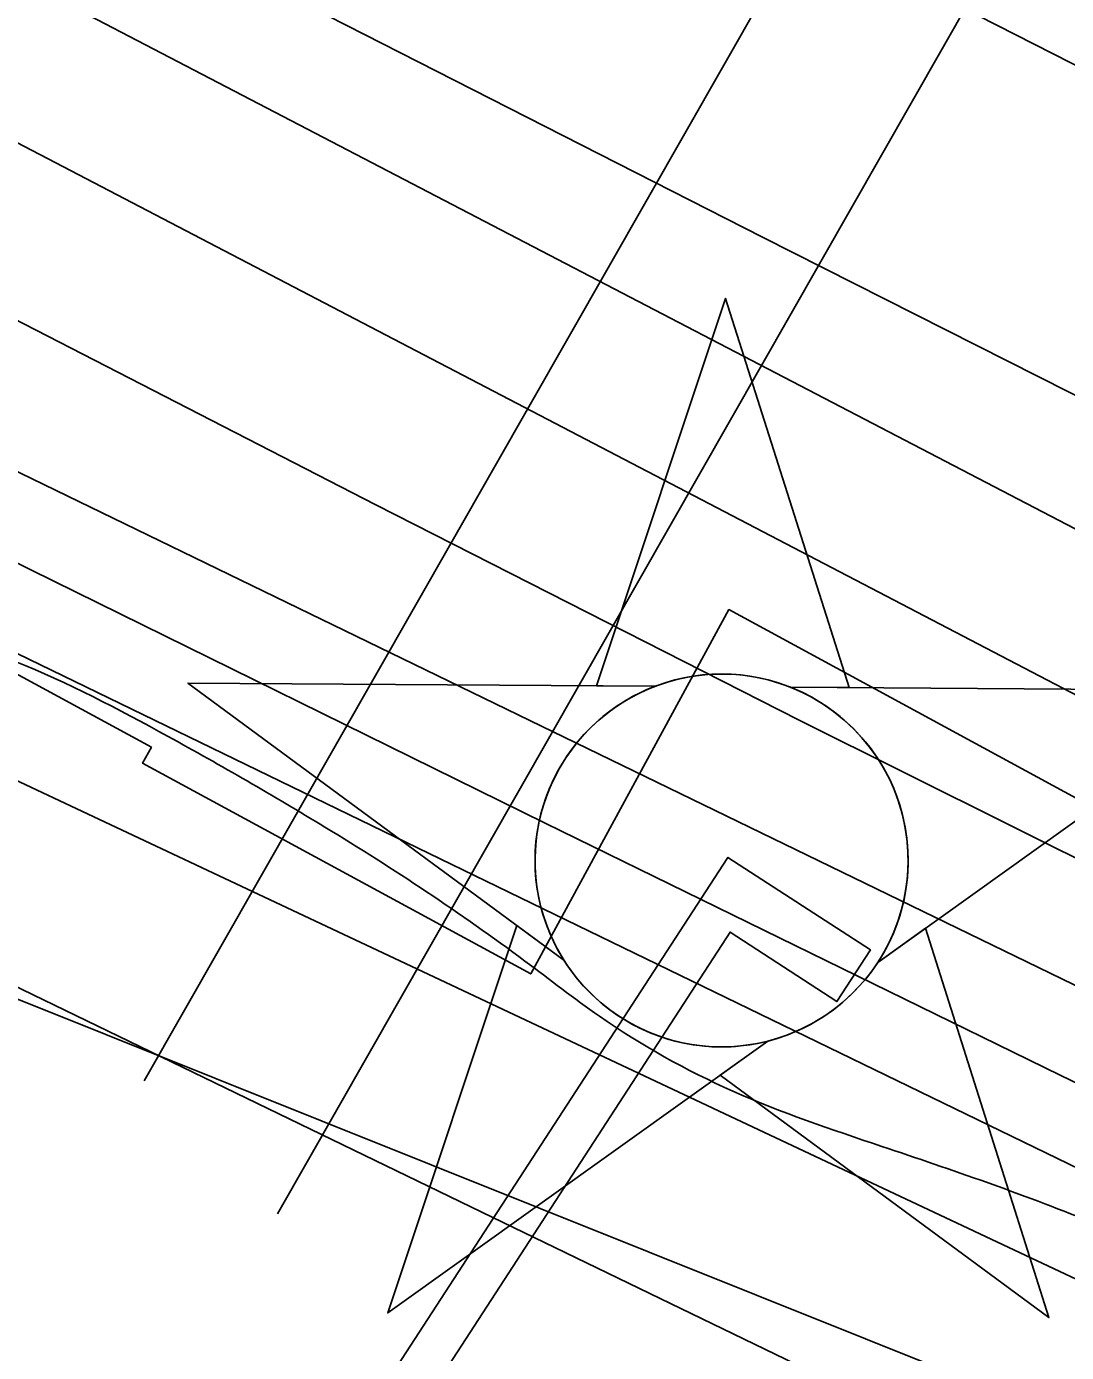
# Model space of a CAD drawing. Extents: x 3823584 to 3861785, y 301729 to 327625.
# Drawn here: x 3842655.3 to 3842825.5, y 321084 to 321301.2 of the extents above; entities that cross this region are included whole.
import ezdxf

# ---------------------------------------------------------------- set-up
doc = ezdxf.new("R2010")
doc.units = 0
for name, color, linetype in [('V-CHAN-DOCK', 7, 'Continuous'), ('V-CHAN-NAID', 7, 'Continuous'), ('V-RIVR-EDGE', 7, 'Continuous'), ('V-RRAP-FSHR', 7, 'Continuous'), ('V-RRAP-RVMT', 7, 'Continuous'), ('V-TOPO-DPTH', 7, 'Continuous'), ('V-TOPO-MAJR', 7, 'Continuous'), ('V-TOPO-MINR', 7, 'Continuous'), ('V-TOPO-WATR', 7, 'Continuous'), ('V-UTIL-LINE', 7, 'Continuous')]:
    doc.layers.add(name, color=color, linetype=linetype)

msp = doc.modelspace()

# ---------------------------------------------------------------- linework, layer by layer
at = {"layer": 'V-CHAN-DOCK'}
msp.add_lwpolyline([(3842658.36, 320993.09), (3842770.1, 321165.06), (3842793.45, 321149.89), (3842787.95, 321141.43), (3842770.46, 321152.81), (3842664.96, 320990.39), (3842658.36, 320993.09)], dxfattribs=at)
at = {"layer": 'V-CHAN-NAID'}
for points in [[(3842758.19, 321193.08), (3842748.6, 321193.15), (3842769.73, 321256.63), (3842789.95, 321192.86), (3842780.36, 321192.92), (3842778.79, 321193.5), (3842776.69, 321194.12), (3842774.65, 321194.57), (3842772.62, 321194.88), (3842771.45, 321194.99), (3842769.92, 321195.08), (3842768.19, 321195.07), (3842766.82, 321195), (3842764.92, 321194.8), (3842763.55, 321194.58), (3842761.77, 321194.2), (3842760.24, 321193.78), (3842759.21, 321193.45)], [(3842758.19, 321193.08), (3842681.7, 321193.62), (3842743.26, 321148.22), (3842742.15, 321150.13), (3842741.34, 321151.76), (3842740.51, 321153.73), (3842739.82, 321155.78), (3842739.45, 321157.11), (3842739.09, 321158.73), (3842738.85, 321160.18), (3842738.66, 321161.78), (3842738.55, 321163.51), (3842738.54, 321165.09), (3842738.65, 321167.17), (3842738.83, 321168.78), (3842739.22, 321170.99), (3842739.7, 321172.91), (3842740.31, 321174.8), (3842740.96, 321176.48), (3842741.69, 321178.06), (3842742.5, 321179.6), (3842743.56, 321181.34), (3842744.59, 321182.81), (3842745.59, 321184.08), (3842746.6, 321185.22), (3842747.9, 321186.56), (3842748.96, 321187.52), (3842750.67, 321188.92), (3842751.88, 321189.79), (3842753.57, 321190.86), (3842755.3, 321191.8), (3842756.75, 321192.49)], [(3842780.36, 321192.92), (3842856.86, 321192.38), (3842794.65, 321147.86), (3842795.56, 321149.35), (3842796.54, 321151.2), (3842797.26, 321152.78), (3842798, 321154.73), (3842798.54, 321156.52), (3842798.94, 321158.16), (3842799.3, 321160.17), (3842799.49, 321161.74), (3842799.61, 321163.95), (3842799.58, 321166.01), (3842799.39, 321168.23), (3842799.13, 321169.99), (3842798.64, 321172.22), (3842798, 321174.36), (3842797.25, 321176.34), (3842796.6, 321177.79), (3842795.59, 321179.7), (3842794.53, 321181.42), (3842793.31, 321183.12), (3842792.05, 321184.66), (3842790.78, 321186.03), (3842789.15, 321187.56), (3842787.41, 321188.97), (3842785.72, 321190.15), (3842783.84, 321191.28), (3842782.36, 321192.04)], [(3842776.62, 321134.95), (3842714.42, 321090.43), (3842735.54, 321153.91), (3842743.26, 321148.22), (3842743.9, 321147.26), (3842745.28, 321145.4), (3842746.49, 321143.98), (3842747.96, 321142.48), (3842749.35, 321141.23), (3842750.8, 321140.08), (3842752.21, 321139.09), (3842753.88, 321138.05), (3842755.6, 321137.14), (3842757.39, 321136.33), (3842758.83, 321135.77), (3842760.46, 321135.24), (3842762.69, 321134.68), (3842764.22, 321134.39), (3842766.25, 321134.14), (3842767.78, 321134.03), (3842769.64, 321134.01), (3842771.33, 321134.09), (3842773.04, 321134.27), (3842774.94, 321134.58)], [(3842794.65, 321147.86), (3842802.45, 321153.44), (3842822.67, 321089.66), (3842768.83, 321129.37), (3842776.62, 321134.95), (3842778.29, 321135.43), (3842779.9, 321135.99), (3842782.06, 321136.9), (3842783.79, 321137.79), (3842785.66, 321138.9), (3842787.4, 321140.11), (3842788.95, 321141.36), (3842790.24, 321142.53), (3842791.62, 321143.95), (3842792.83, 321145.35), (3842793.94, 321146.82)]]:
    msp.add_lwpolyline(points, close=True, dxfattribs=at)
msp.add_circle((3842769.07, 321164.55), 30.54, dxfattribs=at)
at = {"layer": 'V-RIVR-EDGE'}
msp.add_spline([(3842470.97, 321249.66), (3842493.45, 321239.97), (3842504.35, 321230.3), (3842515.91, 321225.12), (3842526.2, 321223.81), (3842533.91, 321223.15), (3842546.77, 321226.33), (3842553.85, 321228.24), (3842558.35, 321228.23), (3842569.92, 321226.92), (3842589.83, 321221.73), (3842619.37, 321208.8), (3842653.42, 321197.14), (3842678.46, 321184.86), (3842704.14, 321170.01), (3842736.87, 321148.08), (3842749.06, 321139.05), (3842770.89, 321126.78), (3842795.3, 321117.72), (3842829.34, 321105.42), (3842841.54, 321100.24)], degree=3, dxfattribs=at)
at = {"layer": 'V-RRAP-FSHR'}
msp.add_lwpolyline([(3842017.76, 321437.98), (3842374.25, 321253.84), (3842835.08, 321069.22), (3843015.43, 320965.69), (3843571.15, 320673.74), (3844061.81, 320421.24), (3844693.43, 320129.28), (3845010.09, 320004.46), (3845413.31, 319793.98), (3846401.32, 319402.75), (3847271.72, 319069.13), (3848230.54, 318729.46), (3848945.87, 318453.46), (3849985.56, 318151.96), (3851282.51, 317815.65), (3852166.28, 317615.91), (3853017.63, 317419.5), (3853178.38, 317396.4), (3853479.75, 317356.76), (3853702.08, 317301.35), (3854318.05, 317115.33), (3854658.22, 317038.82)], dxfattribs=at)
msp.add_spline([(3843218.32, 320743.61), (3843106.42, 320795.17), (3842979.9, 320856.16), (3842865.52, 320911.86), (3842752.78, 320963.39), (3842688.79, 320995.14), (3842663.07, 321011.7), (3842648.97, 321029.52), (3842627.45, 321050.73), (3842595.63, 321057.08), (3842563.47, 321061.72), (3842523.07, 321088.77), (3842498.17, 321119.27), (3842473.42, 321148.07), (3842441.49, 321171.38), (3842406.52, 321187.91)], degree=3, dxfattribs=at)
at = {"layer": 'V-RRAP-RVMT'}
msp.add_lwpolyline([(3843248.96, 320863.19), (3843125.88, 320930.05), (3843127.99, 320933.97), (3843015.12, 320995.22), (3843016.59, 320997.93), (3842903.2, 321059.52), (3842930.05, 321108.95), (3842928.35, 321110.05), (3842933.66, 321118.24), (3842830.12, 321174.3), (3842829.62, 321173.41), (3842770.27, 321205.65), (3842737.84, 321145.96), (3842674.29, 321180.48), (3842675.72, 321183.1), (3842573.12, 321238.81), (3842563.41, 321221.01)], dxfattribs=at)
at = {"layer": 'V-TOPO-DPTH'}
for points in [[(3843339.85, 320894.9), (3842519.81, 321293.28), (3842515.39, 321295.45), (3842510.97, 321297.64), (3842506.58, 321299.86), (3842502.19, 321302.11), (3842497.82, 321304.38), (3842493.46, 321306.67), (3842489.11, 321308.99), (3842484.77, 321311.32), (3842482.09, 321312.77), (3842476.41, 321315.84), (3842470.74, 321318.91), (3842465.07, 321321.99), (3842459.4, 321325.07), (3841558.98, 321814.8)], [(3843339.85, 320894.9), (3842519.81, 321293.28), (3842515.39, 321295.45), (3842510.97, 321297.64), (3842506.58, 321299.86), (3842502.19, 321302.11), (3842497.82, 321304.38), (3842493.46, 321306.67), (3842489.11, 321308.99), (3842484.77, 321311.32), (3842482.09, 321312.77), (3842476.41, 321315.84), (3842470.74, 321318.91), (3842465.07, 321321.99), (3842459.4, 321325.07), (3841558.98, 321814.8)], [(3841815.9, 321739.4), (3842477.2, 321375.45), (3842497.29, 321364.48), (3842517.43, 321353.59), (3842537.64, 321342.84), (3842557.9, 321332.18), (3842856.45, 321176.34), (3842948.21, 321128.9), (3843040.21, 321081.94), (3843132.57, 321035.7), (3843225.18, 320989.94), (3843386.33, 320911.09), (3843398.56, 320905.15), (3843410.81, 320899.26), (3843423.1, 320893.44), (3843435.42, 320887.67), (3843571.97, 320824.16), (3843652.6, 320786.71), (3843733.24, 320749.3), (3843813.92, 320711.96), (3843894.62, 320674.66), (3844252.48, 320509.46), (3844274.87, 320499.08), (3844297.23, 320488.63)], [(3844297.23, 320488.63), (3844274.87, 320499.08), (3844252.48, 320509.46), (3843894.62, 320674.66), (3843813.92, 320711.96), (3843733.24, 320749.3), (3843652.6, 320786.71), (3843571.97, 320824.16), (3843435.42, 320887.67), (3843423.1, 320893.44), (3843410.81, 320899.26), (3843398.56, 320905.15), (3843386.33, 320911.09), (3843225.18, 320989.94), (3843132.57, 321035.7), (3843040.21, 321081.94), (3842948.21, 321128.9), (3842856.45, 321176.34), (3842557.9, 321332.18), (3842537.64, 321342.84), (3842517.43, 321353.59), (3842497.29, 321364.48), (3842477.2, 321375.45), (3841815.9, 321739.4)], [(3841742.74, 321669.23), (3842458.34, 321294.18), (3842469.7, 321288.29), (3842481.1, 321282.47), (3842492.55, 321276.76), (3842504.03, 321271.11), (3842968.09, 321045.77), (3843037.48, 321012.25), (3843106.96, 320978.9), (3843176.56, 320945.83), (3843246.25, 320912.93), (3843371.86, 320853.94)], [(3841742.74, 321669.23), (3842458.34, 321294.18), (3842469.7, 321288.29), (3842481.1, 321282.47), (3842492.55, 321276.76), (3842504.03, 321271.11), (3842968.09, 321045.77), (3843037.48, 321012.25), (3843106.96, 320978.9), (3843176.56, 320945.83), (3843246.25, 320912.93), (3843371.86, 320853.94)], [(3842312.22, 321435.29), (3842442.13, 321364.48), (3842473.8, 321347.34), (3842505.55, 321330.32), (3842537.39, 321313.5), (3842569.3, 321296.8), (3842643.34, 321258.34), (3842712.46, 321222.78), (3842781.75, 321187.56), (3842851.32, 321152.88), (3842921.05, 321118.55), (3843363.1, 320903.02), (3843383.17, 320893.3), (3843403.27, 320883.66), (3843423.43, 320874.12), (3843443.62, 320864.66), (3843756.81, 320718.86), (3843845.56, 320677.59), (3843934.33, 320636.37), (3844023.13, 320595.23), (3844111.96, 320554.14), (3844261.55, 320485.02), (3844275.59, 320478.5), (3844289.62, 320471.94)], [(3844289.62, 320471.94), (3844275.59, 320478.5), (3844261.55, 320485.02), (3844111.96, 320554.14), (3844023.13, 320595.23), (3843934.33, 320636.37), (3843845.56, 320677.59), (3843756.81, 320718.86), (3843443.62, 320864.66), (3843423.43, 320874.12), (3843403.27, 320883.66), (3843383.17, 320893.3), (3843363.1, 320903.02), (3842921.05, 321118.55), (3842851.32, 321152.88), (3842781.75, 321187.56), (3842712.46, 321222.78), (3842643.34, 321258.34), (3842569.3, 321296.8), (3842537.39, 321313.5), (3842505.55, 321330.32), (3842473.8, 321347.34), (3842442.13, 321364.48), (3842312.22, 321435.29)], [(3843330.4, 320816.62), (3843004.54, 320974.06), (3842913.52, 321018.05), (3842822.5, 321062.06), (3842731.51, 321106.11), (3842640.52, 321150.17), (3842526.02, 321205.64), (3842492.33, 321222.06), (3842458.68, 321238.59), (3842425.12, 321255.28), (3842391.61, 321272.07), (3842341.4, 321297.38)]]:
    msp.add_lwpolyline(points, dxfattribs=at)
at = {"layer": 'V-TOPO-MAJR'}
msp.add_lwpolyline([(3842060.11, 321632.8), (3842508.85, 321385.18), (3842518.5, 321379.89), (3842528.19, 321374.66), (3842537.91, 321369.49), (3842547.65, 321364.37), (3843222.59, 321012.83), (3843255.01, 320996.09), (3843287.51, 320979.51), (3843320.12, 320963.16), (3843352.82, 320946.97), (3843409.53, 320919.13), (3843413.94, 320916.98), (3843418.35, 320914.86), (3843422.78, 320912.76), (3843427.21, 320910.68), (3843476.14, 320887.94), (3843505.06, 320874.53), (3843533.99, 320861.15), (3843562.94, 320847.81), (3843591.9, 320834.49), (3844242.57, 320535.89), (3844274.07, 320521.39), (3844305.54, 320506.83)], dxfattribs=at)
at = {"layer": 'V-TOPO-MINR'}
for points in [[(3841558.98, 321814.8), (3842459.4, 321325.07), (3842465.07, 321321.99), (3842470.74, 321318.91), (3842476.41, 321315.84), (3842482.09, 321312.77), (3842484.77, 321311.32), (3842489.11, 321308.99), (3842493.46, 321306.67), (3842497.82, 321304.38), (3842502.19, 321302.11), (3842506.58, 321299.86), (3842510.97, 321297.64), (3842515.39, 321295.45), (3842519.81, 321293.28), (3843339.85, 320894.9)], [(3841947.48, 321775.4), (3842508.83, 321460.58), (3842533.48, 321446.93), (3842558.23, 321433.45), (3842583.12, 321420.25), (3842608.12, 321407.23), (3842789.82, 321313.81), (3842899.36, 321257.98), (3843009.17, 321202.67), (3843119.37, 321148.15), (3843229.83, 321094.15), (3843423.61, 321000.27), (3843437.38, 320993.61), (3843451.15, 320986.97), (3843464.94, 320980.34), (3843478.73, 320973.73), (3843661.02, 320886.53), (3843765.98, 320836.35), (3843870.95, 320786.2), (3843975.94, 320736.11), (3844080.95, 320686.05), (3844273.4, 320594.35), (3844303.01, 320580.26)], [(3841815.9, 321739.4), (3842477.2, 321375.45), (3842497.29, 321364.48), (3842517.43, 321353.59), (3842537.64, 321342.84), (3842557.9, 321332.18), (3842856.45, 321176.34), (3842948.21, 321128.9), (3843040.21, 321081.94), (3843132.57, 321035.7), (3843225.18, 320989.94), (3843386.33, 320911.09), (3843398.56, 320905.15), (3843410.81, 320899.26), (3843423.1, 320893.44), (3843435.42, 320887.67), (3843571.97, 320824.16), (3843652.6, 320786.71), (3843733.24, 320749.3), (3843813.92, 320711.96), (3843894.62, 320674.66), (3844252.48, 320509.46), (3844274.87, 320499.08), (3844297.23, 320488.63)], [(3841742.74, 321669.23), (3842458.34, 321294.18), (3842469.7, 321288.29), (3842481.1, 321282.47), (3842492.55, 321276.76), (3842504.03, 321271.11), (3842968.09, 321045.77), (3843037.48, 321012.25), (3843106.96, 320978.9), (3843176.56, 320945.83), (3843246.25, 320912.93), (3843371.86, 320853.94)], [(3841955.94, 321577.93), (3842478.36, 321300.59), (3842483.09, 321298.1), (3842487.83, 321295.65), (3842492.59, 321293.23), (3842497.36, 321290.84), (3842655.99, 321212.16), (3842740.18, 321170.65), (3842824.5, 321129.4), (3842909.02, 321088.55), (3842993.66, 321047.96), (3843325.81, 320889.62)], [(3842348.23, 321494.57), (3842385.51, 321473.16), (3842422.97, 321452.07), (3842460.54, 321431.18), (3842531.52, 321392.12), (3842533.71, 321390.93), (3842538.09, 321388.59), (3842540.3, 321387.45), (3842695.72, 321307.5), (3842775.77, 321266.63), (3842855.98, 321226.09), (3842936.43, 321186.04), (3843017.05, 321146.31), (3843361.4, 320977.91), (3843396.53, 320960.82), (3843431.7, 320943.82), (3843466.94, 320926.96), (3843502.23, 320910.2), (3843918.75, 320713.36), (3843984.74, 320682.27), (3844050.77, 320651.3), (3844116.88, 320620.48), (3844183.05, 320589.77), (3844309.14, 320531.44)], [(3842312.22, 321435.29), (3842442.13, 321364.48), (3842473.8, 321347.34), (3842505.55, 321330.32), (3842537.39, 321313.5), (3842569.3, 321296.8), (3842643.34, 321258.34), (3842712.46, 321222.78), (3842781.75, 321187.56), (3842851.32, 321152.88), (3842921.05, 321118.55), (3843363.1, 320903.02), (3843383.17, 320893.3), (3843403.27, 320883.66), (3843423.43, 320874.12), (3843443.62, 320864.66), (3843756.81, 320718.86), (3843845.56, 320677.59), (3843934.33, 320636.37), (3844023.13, 320595.23), (3844111.96, 320554.14), (3844261.55, 320485.02), (3844275.59, 320478.5), (3844289.62, 320471.94)], [(3842194.88, 321404.46), (3842429.76, 321284.7), (3842450.63, 321274.19), (3842471.56, 321263.8), (3842492.58, 321253.62), (3842513.67, 321243.57), (3843318.32, 320864.65), (3843328.61, 320859.82), (3843338.91, 320854.99), (3843349.21, 320850.18), (3843359.52, 320845.37), (3843377.93, 320836.8), (3843381.23, 320835.25), (3843382.33, 320834.73), (3843411.32, 320820.92), (3843426.91, 320813.48), (3843442.5, 320806.02), (3843458.07, 320798.55), (3843473.64, 320791.07), (3844230.04, 320426.96), (3844246.06, 320419.3), (3844262.11, 320411.69), (3844278.2, 320404.17), (3844294.32, 320396.71)]]:
    msp.add_lwpolyline(points, dxfattribs=at)
at = {"layer": 'V-TOPO-WATR'}
msp.add_lwpolyline([(3842341.4, 321297.38), (3842391.61, 321272.07), (3842425.12, 321255.28), (3842458.68, 321238.59), (3842492.33, 321222.06), (3842526.02, 321205.64), (3842640.52, 321150.17), (3842731.51, 321106.11), (3842822.5, 321062.06), (3842913.52, 321018.05), (3843004.54, 320974.06), (3843330.4, 320816.62)], dxfattribs=at)
at = {"layer": 'V-UTIL-LINE'}
for p, q in [((3842674.54, 321128.47), (3844309.41, 323994.94)), ((3842696.34, 321106.67), (3844331.21, 323973.14))]:
    msp.add_line(p, q, dxfattribs=at)

doc.saveas('drawing.dxf')
